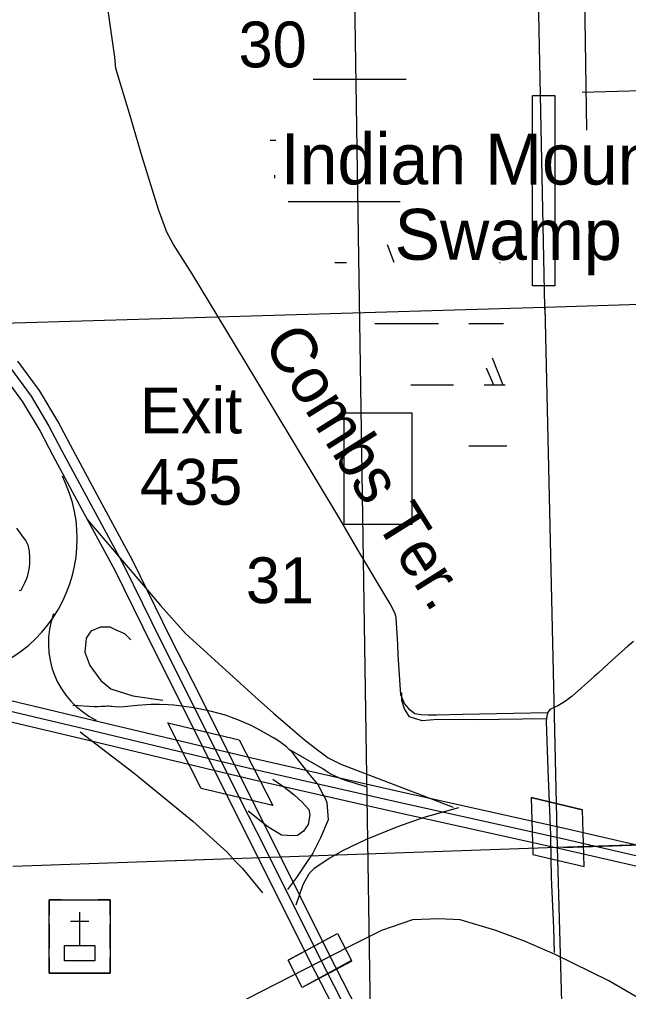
# Model space of a CAD drawing. Extents: x 2480962 to 2688785, y 277103 to 599240.
# Drawn here: x 2517578 to 2523554, y 462587 to 472131 of the extents above; entities that cross this region are included whole.
import ezdxf

# ---------------------------------------------------------------- set-up
doc = ezdxf.new("R2010")
doc.units = 0
for name, color, linetype in [('Bridges', 7, 'Continuous'), ('County Routes Highway Center Lines', 7, 'Continuous'), ('Culture', 7, 'Continuous'), ('Divided_Highway', 7, 'Continuous'), ('Interstate Divided Highway Outline and Fill', 7, 'Continuous'), ('Interstate Highway Center Lines', 7, 'Continuous'), ('Interstate Ramps', 7, 'Continuous'), ('Lakes and Ponds', 7, 'Continuous'), ('Level 31', 7, 'Continuous'), ('Local Roads Improved', 7, 'Continuous'), ('Local Roads Paved', 7, 'Continuous'), ('Local Roads Related Text', 7, 'Continuous'), ('Roadshields County Roads', 7, 'Continuous'), ('Section Lines', 7, 'Continuous'), ('Section Numbers', 7, 'Continuous'), ('Swamps', 7, 'Continuous'), ('Swamps Text', 7, 'Continuous'), ('Township and Range lines', 7, 'Continuous')]:
    doc.layers.add(name, color=color, linetype=linetype)

msp = doc.modelspace()

# ---------------------------------------------------------------- linework, layer by layer
at = {"layer": 'Bridges'}
for p, q in [((2522599.888, 464491.167), (2523102.384, 464370.488)), ((2522614.551, 463933.215), (2523118.094, 463815.021)), ((2520217.11, 462898.537), (2520698.781, 463157.444)), ((2520355.733, 462631.692), (2520842.952, 462890.663))]:
    msp.add_line(p, q, dxfattribs=at)
at = {"layer": 'County Routes Highway Center Lines'}
msp.add_lwpolyline([(2524182.27, 462215.441), (2523360.51, 462692.407), (2522834.276, 462952.237), (2522533.003, 463083.174), (2522251.421, 463186.612), (2521900.88, 463290.051), (2521694.003, 463301.544), (2521435.407, 463290.051), (2521130.839, 463186.612), (2520809.031, 463025.708), (2520234.373, 462732.633), (2519257.456, 462232.681)], dxfattribs=at)
at = {"layer": 'Culture'}
for p, q in [((2517868.938, 463488.837), (2517868.938, 463338.838)), ((2517988.938, 463488.837), (2517868.938, 463488.837)), ((2518078.938, 463488.837), (2518258.938, 463488.837)), ((2518468.938, 463488.837), (2518348.938, 463488.837)), ((2518468.938, 463338.838), (2518468.938, 463488.837)), ((2518168.938, 463038.838), (2518168.938, 463368.381)), ((2518078.938, 463278.838), (2518258.938, 463278.838)), ((2517868.938, 463248.838), (2517868.938, 463008.838)), ((2518468.938, 463008.838), (2518468.938, 463248.838)), ((2517868.938, 462918.838), (2517868.938, 462768.838)), ((2518468.938, 462768.838), (2518468.938, 462918.838)), ((2517868.938, 462768.838), (2518468.938, 462768.838))]:
    msp.add_line(p, q, dxfattribs=at)
for points in [[(2517868.938, 463488.837), (2518468.938, 463488.837), (2518468.938, 462768.838), (2517868.938, 462768.838)], [(2518018.938, 463038.838), (2518318.938, 463038.838), (2518318.938, 462888.838), (2518018.938, 462888.838)]]:
    msp.add_lwpolyline(points, close=True, dxfattribs=at)
at = {"layer": 'Divided_Highway'}
msp.add_line((2521075.087, 458914.627), (2520376.685, 504368.593), dxfattribs=at)
at = {"layer": 'Interstate Divided Highway Outline and Fill'}
for points in [[(2521048.429, 462108.233), (2520603.558, 462978.49), (2520074.132, 464043.838), (2519830.47, 464524.664), (2519349.713, 465489.427), (2519057.476, 466067.407), (2518689.834, 466815.705), (2518367.333, 467415.101), (2518078.406, 467950.751), (2517954.009, 468186.451), (2517774.796, 468488.459), (2517562.942, 468776.448)], [(2517403.886, 468655.15), (2517607.839, 468377.901), (2517779.463, 468088.682), (2517901.952, 467856.6), (2518191.257, 467320.246), (2518511.958, 466724.196), (2518878.476, 465978.186), (2519170.968, 465399.703), (2519651.765, 464434.86), (2519895.377, 463954.131), (2520424.96, 462888.467), (2520870.178, 462017.531)], [(2538370.135, 457619.76), (2537960.897, 457777.159), (2536947.169, 458248.104), (2535330.098, 458984.591), (2533801.248, 459680.978), (2532488.853, 460273.157), (2530960.453, 460977.341), (2529303.735, 461737.67), (2527742.999, 462458.01), (2526308.301, 463115.246), (2525087.263, 463613.301), (2524641.526, 463767.283), (2524116.191, 463912.76), (2522969.19, 464177.453), (2521280.303, 464553.65), (2519912.395, 464865.629), (2518232.087, 465265.703), (2516750.735, 465618.024)], [(2516705.801, 465423.132), (2518185.786, 465071.136), (2519866.996, 464670.848), (2521236.324, 464358.545), (2522924.962, 463982.403), (2524066.994, 463718.857), (2524582.129, 463576.204), (2525016.79, 463426.049), (2526228.85, 462931.656), (2527659.445, 462276.299), (2529220.119, 461555.988), (2530876.897, 460795.631), (2532405.877, 460091.179), (2533718.667, 459498.823), (2535247.198, 458802.581), (2536863.587, 458066.404), (2537882.777, 457592.922), (2538305.915, 457430.177), (2538721.59, 457307.92)]]:
    msp.add_lwpolyline(points, dxfattribs=at)
at = {"layer": 'Interstate Highway Center Lines'}
for points in [[(2517483.414, 468715.799), (2517691.318, 468433.18), (2517866.736, 468137.567), (2517990.179, 467903.675), (2518279.295, 467367.674), (2518600.896, 466769.951), (2518967.976, 466022.797), (2519260.34, 465444.565), (2519741.118, 464479.762), (2519984.755, 463998.985), (2520514.259, 462933.478), (2520959.303, 462062.882)], [(2516728.268, 465520.578), (2518208.937, 465168.419), (2519889.695, 464768.239), (2521258.313, 464456.098), (2522947.076, 464079.928), (2524091.593, 463815.809), (2524611.827, 463671.744), (2525052.026, 463519.675), (2526268.575, 463023.451), (2527701.222, 462367.155), (2529261.927, 461646.829), (2530918.675, 460886.486), (2532447.365, 460182.168), (2533759.958, 459589.901), (2535288.648, 458893.586), (2536905.378, 458157.254), (2537921.837, 457685.041), (2538338.025, 457524.968)]]:
    msp.add_lwpolyline(points, dxfattribs=at)
at = {"layer": 'Interstate Ramps'}
for points in [[(2518243.922, 467217.2), (2518814.725, 466550.329), (2518960.265, 466378.675), (2519207.94, 466103.226), (2519889.417, 465481.645), (2520071.76, 465321.179), (2520232.62, 465181.453), (2520371.998, 465062.467), (2520500.545, 464959.128), (2520607.52, 464881.805), (2520730.079, 464820.582), (2521833.934, 464398.241)], [(2518671.072, 466042.096), (2518611.993, 466099.133), (2518527.172, 466135.79), (2518468.534, 466166.447), (2518373.446, 466164.812), (2518278.975, 466126.244), (2518232.576, 466056.838), (2518219.019, 465919.389), (2518268.767, 465788.307), (2518376.889, 465642.397), (2518475.904, 465558.547), (2518691.311, 465489.505), (2518983.616, 465449.72)], [(2520500.793, 464626.36), (2520419.148, 464726.485), (2520287.64, 464896.331), (2520271.835, 464915.767), (2520256.281, 464933.242), (2520225.342, 464964.21), (2520196.558, 464989.574), (2520170.217, 465010.598), (2520146.391, 465028.204), (2520103.211, 465057.505), (2520069.819, 465078.455), (2520018.573, 465108.695), (2519966.514, 465138.092), (2519905.622, 465170.978), (2519852.131, 465197.933), (2519805.067, 465220.106), (2519721.867, 465255.683), (2519658.547, 465279.629), (2519610.414, 465296.025), (2519536.999, 465318.067), (2519461.892, 465337.005), (2519387.843, 465353.226), (2519323.043, 465366.122), (2519266.33, 465376.236), (2519167.039, 465390.866), (2519092.521, 465398.886), (2519036.595, 465403.022), (2518952.636, 465405.883), (2518868.58, 465404.323), (2518819.654, 465401.563), (2518734.032, 465394.975), (2518605.588, 465383.402), (2518541.357, 465378.047), (2518484.526, 465385.051), (2518470.067, 465387.038), (2518454.257, 465387.625), (2518440.284, 465387.954), (2518419.252, 465387.228), (2518379.362, 465386.502), (2518345.302, 465383.496), (2518344.648, 465383.477), (2518343.815, 465383.448), (2518335.886, 465383.192), (2518315.132, 465383.515), (2518102.76, 465395.006)], [(2518171.946, 465137.856), (2518704.502, 464731.174), (2519277.769, 464260.779), (2519444.089, 464110.593), (2519615.778, 463955.22), (2519691.146, 463872.076), (2519766.426, 463794.208), (2519960.909, 463555.394)], [(2520988.263, 464594.827), (2520948.889, 464607.638), (2520809.65, 464649.563), (2520775.24, 464660.858), (2520749.722, 464669.919), (2520712.056, 464684.755), (2520675.31, 464701.464), (2520627.961, 464726.516), (2520587.553, 464750.519), (2520552.823, 464772.795), (2520225.342, 464964.21)], [(2520063.802, 464674.185), (2520181.431, 464591.768), (2520272.47, 464519.449), (2520352.944, 464446.947), (2520417.571, 464374.173), (2520427.889, 464322.593), (2520411.155, 464226.151), (2520364.669, 464162.022), (2520305.587, 464119.222), (2520265.612, 464115.375), (2520149.211, 464123.632), (2520013.535, 464203.621), (2519820.247, 464358.275)], [(2520500.793, 464626.36), (2520563.897, 464505.432), (2520573.184, 464492.732), (2520592.422, 464441.981), (2520606.587, 464272.516), (2520530.745, 464096.246), (2520457.923, 463945.966), (2520367.875, 463813.678), (2520295.679, 463706.886), (2520207.813, 463589.269)], [(2521886.85, 464390.676), (2521546.678, 464296.116), (2521287.685, 464204.629), (2520972.751, 464077.83), (2520747.357, 463968.402), (2520616.524, 463892.267), (2520465.059, 463793.077), (2520441.057, 463764.913), (2520414.992, 463735.76), (2520356.729, 463636.028), (2520288.56, 463434.488)]]:
    msp.add_lwpolyline(points, dxfattribs=at)
for centre, radius, start, end in [((2516768.808, 467029.953), 1375.834, 265.5315583, 26.6383169), ((2518702.746, 466007.337), 841.293, 159.8902375, 243.6840528)]:
    msp.add_arc(centre, radius, start, end, dxfattribs=at)
at = {"layer": 'Lakes and Ponds'}
msp.add_lwpolyline([(2517548.715, 467137.522), (2517579.903, 467089.734), (2517613.693, 467043.644), (2517627.526, 467028.726), (2517640.635, 467012.443), (2517658.746, 466971.758), (2517671.62, 466908.489), (2517675.152, 466844.155), (2517675.348, 466796.571), (2517671.455, 466749.097), (2517663.619, 466703.694), (2517651.823, 466659.041), (2517640.042, 466626.882), (2517626.467, 466595.275), (2517609.167, 466558.891), (2517590.634, 466526.05), (2517583.348, 466520.95), (2517576.972, 466525.277)], dxfattribs=at)
at = {"layer": 'Level 31'}
for p, q in [((2519360.654, 464582.365), (2519032.549, 465226.004)), ((2519032.549, 465226.004), (2519735.101, 465058.509)), ((2519735.101, 465058.509), (2520063.221, 464414.865)), ((2520063.221, 464414.865), (2519360.654, 464582.365)), ((2522598.763, 464491.437), (2522614.551, 463933.215)), ((2523102.384, 464370.488), (2522598.763, 464491.437)), ((2523118.094, 463815.021), (2523102.384, 464370.488)), ((2522614.551, 463933.215), (2523118.094, 463815.021)), ((2520215.702, 462895.662), (2520698.781, 463158.954)), ((2520698.781, 463158.954), (2520835.792, 462891.964)), ((2520352.714, 462628.672), (2520215.702, 462895.662)), ((2520835.792, 462891.964), (2520352.714, 462628.672))]:
    msp.add_line(p, q, dxfattribs=at)
for points in [[(2522612.205, 471384.999), (2522830.462, 471384.999), (2522830.462, 469515.395), (2522612.205, 469515.395)], [(2520763.375, 468269.552), (2521426.241, 468269.552), (2521426.241, 467172.396), (2520763.375, 467172.396)]]:
    msp.add_lwpolyline(points, close=True, dxfattribs=at)
at = {"layer": 'Local Roads Improved'}
msp.add_line((2523085.714, 474674.123), (2523140.925, 471044.019), dxfattribs=at)
msp.add_lwpolyline([(2523099.517, 471416.691), (2524024.296, 471444.297), (2524562.601, 471458.099), (2524673.022, 471416.691), (2524921.47, 471320.073)], dxfattribs=at)
at = {"layer": 'Local Roads Paved'}
for points in [[(2522759.077, 465325.295), (2521924.161, 465306.156), (2521672.968, 465301.372), (2521589.237, 465301.372), (2521519.86, 465303.764), (2521457.66, 465313.333), (2521409.814, 465349.218), (2521354.791, 465416.203), (2521321.299, 465499.934), (2521292.591, 465894.665), (2521290.199, 465995.142), (2521273.453, 466258.296), (2521261.491, 466306.142), (2521216.037, 466394.657), (2520897.86, 466923.357), (2520720.829, 467229.573), (2520062.944, 468322.858), (2519907.444, 468583.62), (2519603.621, 469086.005), (2519271.09, 469633.844), (2519089.274, 469920.921), (2519024.682, 470042.929), (2518943.343, 470265.413), (2518780.666, 470782.152), (2518656.266, 471207.983), (2518524.689, 471650.56), (2518515.12, 471760.607), (2518448.135, 472217.538)], [(2523601.079, 466022.54), (2523543.878, 465976.161), (2523489.769, 465926.69), (2523358.361, 465807.65), (2523254.781, 465713.346), (2523213.04, 465676.242), (2523001.241, 465486.087), (2522934.765, 465438.162), (2522865.196, 465396.421), (2522781.713, 465356.226), (2522758.524, 465323.76), (2522747.702, 465274.289), (2522744.61, 465238.732), (2522763.162, 464768.756), (2522773.983, 464442.555), (2522787.897, 464122.539), (2522787.897, 464090.073), (2522795.627, 463708.218), (2522817.271, 463211.961), (2522825, 462972.335)], [(2522747.698, 465266.479), (2522045.877, 465255.626), (2521680.495, 465259.244), (2521528.554, 465244.773), (2521405.555, 465284.567), (2521354.908, 465364.155), (2521329.584, 465443.743), (2521329.584, 465523.331)]]:
    msp.add_lwpolyline(points, dxfattribs=at)
at = {"layer": 'Section Lines'}
for p, q in [((2522731.101, 469307.197), (2522623.012, 474641.879)), ((2522731.102, 469307.197), (2528027.322, 469476.198)), ((2517415.266, 469149.865), (2522731.101, 469307.197)), ((2522739.096, 469200.928), (2522731.102, 469307.197)), ((2522731.102, 469307.197), (2522854.917, 464006.266)), ((2523004.024, 458627.865), (2522856.502, 464006.322))]:
    msp.add_line(p, q, dxfattribs=at)
at = {"layer": 'Swamps'}
for p, q in [((2521253.192, 469745.268), (2521187.719, 469917.132)), ((2522287.754, 469745.114), (2522295.809, 469745.114)), ((2522731.097, 469307.402), (2522731.102, 469307.197)), ((2522217.275, 468807.789), (2522320.297, 468545.116)), ((2522156.866, 468711.13), (2522227.679, 468545.115)), ((2522854.917, 464006.266), (2528102.921, 464166.245)), ((2519030.992, 463871.717), (2519381.973, 463884.067))]:
    msp.add_line(p, q, dxfattribs=at)
for points in [[(2520460.623, 471545.08), (2521371.053, 471545.096)], [(2520037.744, 470945.074), (2520094.438, 470945.075)], [(2520078.695, 470603.637), (2520078.696, 470573.937)], [(2520214.04, 470345.078), (2521311.795, 470345.097)], [(2520673.314, 469745.087), (2520787.759, 469745.089)], [(2521063.406, 469145.095), (2521687.765, 469145.105)], [(2521987.764, 469145.11), (2522328.258, 469145.115)], [(2521418.909, 468545.102), (2521837.773, 468545.108)], [(2522137.772, 468545.113), (2522344.872, 468545.117)], [(2521987.782, 467945.112), (2522361.487, 467945.118)]]:
    msp.add_lwpolyline(points, dxfattribs=at)
at = {"layer": 'Township and Range lines'}
for p, q in [((2522916.733, 464002.655), (2533390.777, 464333.044)), ((2517511.25, 463818.251), (2522854.917, 464006.266))]:
    msp.add_line(p, q, dxfattribs=at)

# ---------------------------------------------------------------- texts
at = {"layer": 'Local Roads Related Text'}
msp.add_text('Combs Ter.', height=450, rotation=302.0950667, dxfattribs=at).set_placement((2519961.067, 468955.646))
at = {"layer": 'Roadshields County Roads'}
for s, p in [('Exit', (2518760.61, 468066.92)), ('435', (2518760.622, 467366.92))]:
    msp.add_text(s, height=450, rotation=0.0009944, dxfattribs=at).set_placement(p)
at = {"layer": 'Section Numbers'}
for s, rotation, p in [('30', 359.979475, (2519727.242, 471660.594)), ('31', 359.9795, (2519799.907, 466400.404))]:
    msp.add_text(s, height=450, rotation=rotation, dxfattribs=at).set_placement(p)
at = {"layer": 'Swamps Text'}
for s, rotation, p in [('Indian Mound', 359.95025, (2520139.814, 470512.504)), ('Swamp', 359.9502444, (2521258.26, 469771.719))]:
    msp.add_text(s, height=500, rotation=rotation, dxfattribs=at).set_placement(p)

doc.saveas('drawing.dxf')
